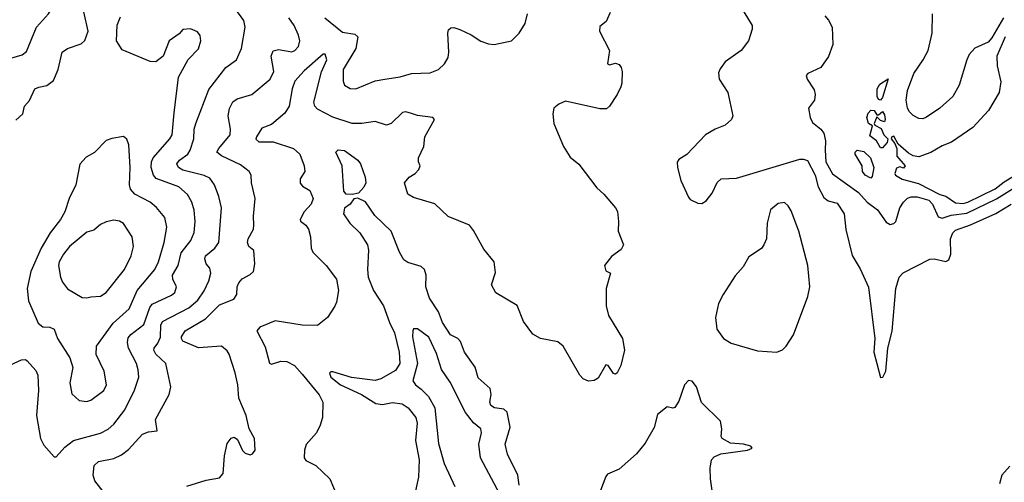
# Model space of a CAD drawing. Extents: x 1995161 to 2088924, y 769148 to 906007.
# Tile 257 of 335: x 2024695 to 2029819, y 871687 to 874095. Entities that reach past the tile are written whole.
import ezdxf

# ---------------------------------------------------------------- set-up
doc = ezdxf.new("R2010")
doc.units = 0

msp = doc.modelspace()

# ---------------------------------------------------------------- linework, layer by layer
at = {"layer": '0CON20XD'}
for points in [[(2024650, 873895), (2024707.8, 873912.2), (2024731.1, 873928.9), (2024782.7, 874055), (2024844.6, 874125.4), (2024861.9, 874155), (2024865.5, 874214.5), (2024833.7, 874325), (2024832.4, 874375), (2024840.6, 874465), (2024864.8, 874525), (2024871.2, 874565), (2024844, 874634), (2024841.6, 874655), (2024851.8, 874705), (2024847.3, 874735), (2024814.1, 874815), (2024778.2, 874855), (2024754.2, 874925), (2024676.2, 875035)], [(2024675, 873572), (2024712.5, 873605), (2024720.8, 873645), (2024746.5, 873673.5), (2024775, 873734), (2024795, 873744.3), (2024837.2, 873752.8), (2024871.7, 873778.3), (2024895.5, 873835), (2024917.1, 873925), (2024945, 873944.4), (2025015, 873969.4), (2025035, 873986), (2025050.9, 874035), (2025030, 874135)], [(2025148.5, 871615), (2025086.9, 871695), (2025078.5, 871725), (2025082.5, 871775), (2025104.7, 871795.3), (2025185, 871811.5), (2025225, 871829.6), (2025261.2, 871858.8), (2025335, 871938.1), (2025365, 871950), (2025410, 871955), (2025402.5, 872015), (2025473.3, 872145), (2025482.2, 872185), (2025455.9, 872305.9), (2025403.3, 872355), (2025393.9, 872375), (2025396, 872385), (2025415, 872411.2), (2025427.5, 872442.5), (2025430.2, 872505), (2025438.5, 872525), (2025575, 872595.9), (2025621.8, 872635), (2025655, 872684.2), (2025678.8, 872735), (2025689.2, 872775), (2025685, 872801.2), (2025665.6, 872825), (2025659.3, 872850.7), (2025662.7, 872865), (2025710, 872905), (2025731.2, 872935), (2025745.5, 873115), (2025730.9, 873175), (2025708.8, 873235), (2025685, 873269.5), (2025654.7, 873284.7), (2025545, 873311.1), (2025521.8, 873325), (2025513.8, 873345), (2025527.1, 873362.9), (2025570.5, 873395), (2025582.5, 873415), (2025601.2, 873475), (2025604.1, 873525), (2025612.4, 873555), (2025679.1, 873730.9), (2025768.1, 873845), (2025824.4, 873885), (2025850.4, 873945), (2025867.9, 874055), (2025861.1, 874091.1), (2025815.6, 874155)], [(2027768.8, 874131.2), (2027747.5, 874085), (2027715, 874060), (2027713.3, 874035), (2027764.2, 873935), (2027753.8, 873865), (2027765, 873860), (2027795, 873868.8), (2027815, 873861.2), (2027825.9, 873845.9), (2027830, 873825), (2027829.2, 873765), (2027823.3, 873745), (2027803.8, 873705), (2027764, 873645), (2027748.5, 873631.5), (2027715, 873630), (2027535, 873670.8), (2027501.2, 873655), (2027475.7, 873634.3), (2027469.4, 873605), (2027475.5, 873555), (2027524.4, 873435.6), (2027560, 873380), (2027605, 873342.9), (2027699.1, 873219.1), (2027735, 873187.5), (2027796.2, 873115), (2027805.7, 873095.7), (2027812, 873045), (2027810, 872995), (2027837, 872923), (2027825, 872898.8), (2027775, 872862), (2027738, 872815), (2027745, 872787.5), (2027770, 872775), (2027746.9, 872695), (2027747.5, 872605), (2027760, 872555), (2027832.9, 872435), (2027842.5, 872375), (2027824, 872295), (2027805, 872256.7), (2027795, 872250), (2027785, 872253.3), (2027758, 872295), (2027745, 872298), (2027705, 872230), (2027685, 872216.7), (2027655, 872213.3), (2027627.5, 872225), (2027610, 872245), (2027523.8, 872395), (2027495, 872418.8), (2027405, 872436.2), (2027365, 872457.5), (2027317.5, 872525), (2027285, 872606.7), (2027173.9, 872673.9), (2027151.2, 872715), (2027171.7, 872778.3), (2027164, 872835), (2027110.3, 872900.3), (2027057.6, 872997.6), (2027035.7, 873025.7), (2026925, 873071.2), (2026855.9, 873135.9), (2026745, 873168.8), (2026715, 873187.5), (2026698.6, 873245), (2026722.2, 873275), (2026754.2, 873295), (2026772.9, 873315), (2026780, 873335), (2026771.4, 873355), (2026771.5, 873375), (2026798, 873435), (2026803.1, 873485), (2026853.3, 873575), (2026845, 873586.2), (2026765, 873595.6), (2026735, 873605.7), (2026705, 873615.8), (2026688.3, 873611.7), (2026628.8, 873555), (2026605, 873546), (2026545, 873565.7), (2026475, 873554.6), (2026425, 873554), (2026325, 873587.3), (2026245, 873629.6), (2026230.4, 873645), (2026226, 873665), (2026266.5, 873823.5), (2026292.9, 873885), (2026285.7, 873915.7), (2026275, 873916), (2026175, 873829.3), (2026127.5, 873775), (2026112.6, 873735), (2026098.2, 873645), (2026075, 873608.6), (2026005, 873548.5), (2025955, 873530), (2025926.9, 873485), (2025925, 873473.3), (2025939.7, 873459.7), (2026015, 873458.8), (2026119.4, 873425), (2026153.3, 873395), (2026176.5, 873335), (2026178.8, 873305), (2026155, 873266.2), (2026154.6, 873244.6), (2026167.8, 873227.8), (2026205.8, 873205), (2026222.2, 873165), (2026211.5, 873135), (2026175.7, 873094.3), (2026154.4, 873055), (2026155.8, 873045.8), (2026185, 873026.2), (2026198, 873005), (2026208, 872965), (2026212, 872905), (2026221.2, 872885), (2026290, 872815), (2026344, 872745), (2026354, 872685), (2026343.3, 872625), (2026336.1, 872603.9), (2026297.5, 872545), (2026245, 872503.3), (2026165, 872505.6), (2026025, 872527.5), (2025945, 872494.2), (2025929.2, 872475), (2025973.1, 872393.1), (2025995, 872306.7), (2026005, 872302), (2026055, 872318.5), (2026085.3, 872315.3), (2026125, 872294.4), (2026165, 872250), (2026253, 872143), (2026272.9, 872105), (2026270.6, 872025), (2026259.4, 871985), (2026240.6, 871945), (2026186.6, 871883.4), (2026176.7, 871855), (2026176.2, 871815), (2026185, 871800), (2026236.2, 871775), (2026310, 871705), (2026346.7, 871615)], [(2026283.8, 874105), (2026375, 874029.1), (2026438.9, 874018.9), (2026455.5, 874005.5), (2026444.5, 873945), (2026379.5, 873835), (2026379.2, 873775), (2026385, 873753.8), (2026415, 873736), (2026445, 873734.2), (2026545, 873777.1), (2026595, 873785.7), (2026675, 873796.5), (2026735, 873814.4), (2026831.7, 873818.3), (2026875, 873836), (2026906, 873865), (2026925, 873897.5), (2026929.2, 873925), (2026923.8, 874025), (2026927.5, 874042.5), (2026938.3, 874051.7), (2026955, 874053.3), (2026985, 874043.8), (2027045, 874015.7), (2027095, 873983.1), (2027135, 873969.2), (2027165, 873966), (2027255, 873983.8), (2027295, 874023.8), (2027325.8, 874075), (2027337.5, 874125)], [(2028463.1, 874135), (2028506.9, 874065), (2028506.9, 874045), (2028488.1, 873985), (2028449.4, 873935), (2028366, 873875), (2028340.3, 873839.7), (2028332.4, 873817.6), (2028335.8, 873785), (2028380, 873715), (2028406.7, 873595), (2028398.8, 873575), (2028366, 873545), (2028314.6, 873525.4), (2028265, 873495.7), (2028167, 873393), (2028125, 873367.5), (2028117.6, 873352.4), (2028118.6, 873325), (2028135, 873258.6), (2028175, 873171.2), (2028185, 873158.8), (2028225, 873140), (2028245, 873138.8), (2028268.3, 873151.7), (2028298.3, 873191.7), (2028325, 873246.7), (2028345, 873266), (2028425, 873269.4), (2028755, 873368.1), (2028775, 873369.4), (2028795, 873361.4), (2028834.8, 873284.8), (2028850.8, 873225), (2028880, 873170), (2028902, 873152), (2028949.8, 873139.8), (2028986.4, 873085), (2028995, 873002.5), (2029027.9, 872867.9), (2029068.3, 872798.3), (2029112.8, 872702.8), (2029146.2, 872435), (2029140.8, 872365), (2029155.8, 872305), (2029175, 872232.5), (2029186.7, 872235), (2029202, 872265), (2029212.2, 872385), (2029236, 872474), (2029254.5, 872695), (2029272, 872755), (2029292.6, 872777.4), (2029432.2, 872847.8), (2029455, 872849.4), (2029515, 872837.1), (2029531.2, 872845), (2029541.5, 872875), (2029539.3, 872955), (2029550.9, 872985), (2029565, 873000), (2029643.1, 873026.9), (2029775, 873086.9), (2029855, 873135.3)], [(2029815, 874104.1), (2029755, 873999.6), (2029735, 873977.8), (2029665, 873946.9), (2029637.1, 873912.9), (2029623.5, 873885), (2029585, 873753.3), (2029551.9, 873695), (2029484.2, 873635), (2029415, 873587.1), (2029395, 873578.6), (2029375, 873580), (2029345, 873595.7), (2029325, 873615.8), (2029314.6, 873635), (2029308.5, 873675), (2029315.4, 873725.4), (2029348, 873815), (2029396.6, 873885), (2029422.8, 873935), (2029444.5, 874025), (2029445.5, 874125)], [(2024625, 872287.5), (2024705, 872324.5), (2024725, 872326.9), (2024735, 872319.2), (2024778.9, 872268.9), (2024789.7, 872245), (2024792.4, 872165), (2024782.3, 872035), (2024804.3, 871915), (2024820.9, 871880.9), (2024875, 871820), (2024885, 871820), (2024930.3, 871869.7), (2024975.3, 871904.7), (2025115, 871943.1), (2025155, 871963.6), (2025185, 871990.5), (2025243.1, 872065), (2025293.6, 872166.4), (2025314.6, 872235), (2025312.7, 872272.7), (2025303.8, 872305), (2025262.1, 872385), (2025256.3, 872415), (2025260.2, 872439.8), (2025273, 872457), (2025341.9, 872508.1), (2025372.7, 872597.3), (2025385, 872614.7), (2025485, 872660.5), (2025503.1, 872675), (2025510.6, 872705), (2025492.5, 872745), (2025491.1, 872765), (2025519.3, 872815), (2025535, 872881.1), (2025585.9, 872945), (2025603.6, 872986.4), (2025608.4, 873045), (2025603.5, 873103.5), (2025591.1, 873145), (2025568.9, 873185), (2025523.1, 873225), (2025405, 873268.7), (2025391.2, 873285), (2025379.3, 873325), (2025381.6, 873355), (2025390.3, 873375), (2025477.1, 873475), (2025488.2, 873495), (2025499.2, 873610.8), (2025521.4, 873795), (2025572.4, 873887.6), (2025625, 873943.3), (2025637.5, 873985), (2025635, 874012.5), (2025620.7, 874030.7), (2025585, 874047.5), (2025545, 874043.3), (2025525, 874021.2), (2025473.8, 873985), (2025441.2, 873905), (2025404.2, 873875.8), (2025375, 873877.1), (2025228.4, 873938.4), (2025199.5, 873985), (2025203.4, 874066.6), (2025220.2, 874109.8)], [(2025565, 871666.7), (2025665, 871698.6), (2025735, 871711.2), (2025755, 871732.5), (2025762, 871825), (2025775, 871890), (2025795, 871917.5), (2025811.7, 871921.7), (2025829.3, 871909.3), (2025855, 871852.5), (2025869.3, 871839.3), (2025895, 871831.2), (2025907.5, 871835), (2025920, 871855), (2025916.7, 871915), (2025890, 871965), (2025874, 872035), (2025835.5, 872125.5), (2025830, 872195), (2025817.1, 872257.1), (2025785.4, 872355), (2025775, 872371.4), (2025745, 872396.5), (2025625, 872387.3), (2025545, 872421.8), (2025536.7, 872435), (2025537.8, 872445), (2025556.9, 872475), (2025662.4, 872537.6), (2025735, 872610.3), (2025810.2, 872639.8), (2025825.5, 872664.5), (2025827.5, 872705), (2025835, 872726), (2025853.1, 872746.9), (2025895, 872769.2), (2025912, 872785), (2025919.4, 872825), (2025913.1, 872893.1), (2025887.5, 872915), (2025880, 872935), (2025884.6, 872955), (2025912.2, 873005), (2025914.6, 873024.6), (2025911.4, 873071.4), (2025920, 873165), (2025902.5, 873245), (2025900, 873285), (2025890, 873305), (2025845, 873340), (2025745, 873386.2), (2025721.4, 873405), (2025731.5, 873425), (2025790.6, 873495), (2025792.2, 873525), (2025779.6, 873595), (2025787.6, 873632.4), (2025805, 873668), (2025827.1, 873682.9), (2025904, 873706), (2025998.9, 873785), (2026018.2, 873825), (2026003.5, 873905), (2026015, 873932.5), (2026041.3, 873938.7), (2026112.1, 873927.9), (2026128, 873935), (2026145.6, 873955), (2026153.3, 873985), (2026145.5, 874014.5), (2026124.1, 874065), (2026096.6, 874105)], [(2028885, 874114.7), (2028905, 874092.9), (2028923.2, 874055), (2028927.3, 873965), (2028905, 873903.5), (2028865, 873845.5), (2028796.7, 873815), (2028788.8, 873805), (2028792.5, 873785), (2028828.9, 873728.9), (2028835.4, 873705), (2028831.2, 873675), (2028800.9, 873635), (2028808.4, 873585), (2028820.3, 873560.3), (2028865, 873525.3), (2028880, 873505), (2028889.3, 873465), (2028886.6, 873415), (2028890.2, 873355), (2028925, 873292.9), (2029060, 873195), (2029105.9, 873145.9), (2029158.5, 873105), (2029205, 873040.8), (2029225, 873029.2), (2029245, 873034), (2029255, 873043.8), (2029275.3, 873115), (2029293.9, 873145), (2029315, 873165.3), (2029335, 873172.9), (2029365, 873172), (2029426.4, 873155), (2029444.8, 873135), (2029475, 873068.8), (2029495, 873061.2), (2029542.7, 873077.3), (2029625, 873088), (2029778.3, 873161.7), (2029875, 873222.6)], [(2029822.8, 874005), (2029780.8, 873905), (2029781.5, 873855), (2029800.9, 873770.9), (2029792.2, 873715), (2029737.6, 873622.4), (2029655, 873534), (2029545, 873456.7), (2029495, 873438.8), (2029436.8, 873403.2), (2029375, 873381.1), (2029345, 873386.5), (2029320.7, 873400.7), (2029267.2, 873447.2), (2029245, 873488), (2029233.3, 873485), (2029230, 873475), (2029250, 873450), (2029260, 873425), (2029260, 873385), (2029303.3, 873335), (2029295, 873321.2), (2029275, 873328.8), (2029258.3, 873321.7), (2029248.8, 873295), (2029252.5, 873285), (2029287.5, 873265), (2029371.8, 873241.8), (2029484, 873185), (2029515, 873176)], [(2029175, 873676.2), (2029165, 873680), (2029157.1, 873695), (2029156.7, 873735), (2029171.3, 873758.7), (2029215, 873786.2), (2029185, 873690), (2029175, 873676.2)], [(2029185, 873427.5), (2029175, 873427.5), (2029154.4, 873464.4), (2029119.5, 873489.5), (2029133, 873543), (2029112.5, 873555), (2029104.5, 873585.5), (2029111.4, 873608.6), (2029125, 873623.3), (2029142.5, 873622.5), (2029155, 873600), (2029165, 873600), (2029185, 873617.5), (2029195, 873600), (2029199.4, 873575), (2029195, 873563.8), (2029175, 873570), (2029155, 873590), (2029141.2, 873555), (2029146, 873546), (2029178.1, 873528.1), (2029192, 873495), (2029213.3, 873475), (2029210, 873455), (2029185, 873427.5)], [(2025045, 872108), (2025065, 872114), (2025134, 872165), (2025146.9, 872195), (2025135.6, 872265), (2025093, 872353), (2025095.8, 872395), (2025181.5, 872515), (2025265, 872589.4), (2025307.1, 872685), (2025398.7, 872795), (2025418.4, 872835), (2025447.3, 872935), (2025460.9, 873015), (2025451.5, 873065), (2025407.9, 873117.9), (2025375, 873144.5), (2025295, 873186.2), (2025272.2, 873212.2), (2025266.7, 873235), (2025269.7, 873325), (2025262.7, 873442.7), (2025252.3, 873472.3), (2025235, 873486.2), (2025175, 873475.8), (2025145, 873465.8), (2025085, 873403.8), (2025040.9, 873379.1), (2025007.9, 873342.1), (2024986.9, 873235), (2024952.5, 873165), (2024929.5, 873095), (2024907.3, 873055), (2024853.7, 872986.3), (2024806.3, 872905), (2024753.2, 872785), (2024734.5, 872695), (2024741.1, 872631.1), (2024791.2, 872515), (2024815, 872496.2), (2024852.5, 872495), (2024874, 872485), (2024892.9, 872435), (2024956.9, 872335), (2024971.4, 872285), (2024956.9, 872205), (2024967.3, 872147.3), (2025005, 872113.8), (2025045, 872108)], [(2026425, 873184.3), (2026395, 873186.9), (2026382.5, 873202.5), (2026372.9, 873335), (2026340, 873405), (2026352.9, 873417.1), (2026385, 873414), (2026455, 873363.3), (2026468.9, 873345), (2026493.8, 873275), (2026496.7, 873245), (2026486.9, 873223.1), (2026458.8, 873191.2), (2026425, 873184.3)], [(2029125, 873270), (2029095, 873286), (2029081.9, 873305), (2029080, 873335), (2029043.3, 873395), (2029042.5, 873405), (2029054, 873416), (2029088.3, 873408.3), (2029122.5, 873375), (2029140, 873325), (2029131.7, 873278.3), (2029125, 873270)], [(2029515, 873176), (2029565, 873141.9), (2029605, 873138.8), (2029629.2, 873145), (2029771.1, 873215), (2029818.3, 873251.7), (2029915, 873310.4)], [(2027295, 871672.5), (2027287.3, 871725), (2027234, 871834), (2027221.3, 871885), (2027246.9, 871975), (2027231.7, 872051.7), (2027215, 872067.3), (2027166.7, 872075), (2027147.4, 872087.4), (2027142.2, 872105), (2027148.5, 872145), (2027143.1, 872175), (2027080.5, 872230.5), (2027065, 872286.2), (2027010, 872365), (2026989.8, 872419.8), (2026975, 872435.7), (2026938, 872455), (2026895, 872519.2), (2026874.7, 872575), (2026828.2, 872645), (2026808.9, 872705), (2026810.8, 872765), (2026802.5, 872795), (2026785, 872810), (2026715, 872830.5), (2026695, 872845.6), (2026671.8, 872885), (2026627.9, 872995), (2026543.4, 873075), (2026495, 873146.9), (2026455, 873165.8), (2026435, 873161.9), (2026414.3, 873135), (2026385, 873114.2), (2026380.7, 873085), (2026412.7, 873035), (2026465, 872985.4), (2026505, 872923.3), (2026510.4, 872895), (2026504.5, 872795), (2026509.2, 872755), (2026536.6, 872685), (2026588.4, 872605), (2026619.3, 872519.3), (2026645.9, 872465.9), (2026670.6, 872365), (2026673.9, 872305), (2026651.1, 872268.9), (2026575, 872225.3), (2026545, 872217.4), (2026422.8, 872232.8), (2026325, 872262.7), (2026315, 872262.9), (2026307.1, 872255), (2026315, 872234.5), (2026364.4, 872195), (2026473.3, 872145), (2026548.3, 872098.3), (2026582.6, 872092.6), (2026635, 872102), (2026686, 872095), (2026716.9, 872075), (2026756.5, 872025), (2026763.5, 871995), (2026754.4, 871905), (2026774.5, 871805), (2026770, 871715), (2026748.5, 871611.5)], [(2028635, 872363.8), (2028664.1, 872375.9), (2028683.8, 872395), (2028721.4, 872455), (2028797.5, 872655), (2028806.5, 872705), (2028797.5, 872815), (2028749.2, 872995), (2028709.8, 873099.8), (2028695, 873126.2), (2028675, 873143.8), (2028642.1, 873137.9), (2028602, 873105), (2028585.8, 873035), (2028580.8, 872955), (2028567.4, 872922.6), (2028555, 872904), (2028489.7, 872860.3), (2028460.6, 872809.4), (2028418.7, 872761.3), (2028355.5, 872665), (2028331.7, 872618.3), (2028317.1, 872545), (2028322.5, 872485), (2028358, 872435), (2028398.3, 872411.7), (2028535, 872370.8), (2028635, 872363.8)], [(2025045, 872646.5), (2025065, 872652.7), (2025115, 872656.5), (2025145, 872675.6), (2025241.2, 872795), (2025275.4, 872865), (2025287.3, 872915), (2025280, 872965), (2025235, 873034), (2025215, 873047.1), (2025185, 873051.4), (2025145, 873043.1), (2025115, 873028.5), (2025081.1, 872998.9), (2025045, 872988.9), (2024955, 872914.3), (2024922.9, 872875), (2024900.5, 872835), (2024896.5, 872815), (2024907.8, 872755), (2024918.9, 872728.9), (2024945, 872694), (2025019.7, 872649.7), (2025045, 872646.5)], [(2027194, 871625), (2027093, 871815), (2027084.8, 871885.2), (2027098.2, 871945), (2027095.4, 871965), (2027057.2, 871997.2), (2027015, 872050.9), (2026935, 872208.5), (2026890.5, 872275), (2026865, 872356.9), (2026825, 872441.8), (2026765, 872486.6), (2026745, 872485.4), (2026741.6, 872475), (2026740, 872445), (2026766.2, 872305), (2026741.8, 872215), (2026754.6, 872195), (2026785, 872171.6), (2026823.3, 872133.3), (2026855.7, 872075), (2026875, 871889.2), (2026904.3, 871785), (2026959.4, 871665)], [(2028305.8, 871595.8), (2028289.4, 871705), (2028288.3, 871761.7), (2028295.7, 871804.3), (2028309.3, 871820.7), (2028344.7, 871835.3), (2028482.5, 871855), (2028507.5, 871865), (2028500, 871875), (2028462.5, 871885), (2028395, 871891.5), (2028351.2, 871915), (2028346.2, 871925), (2028350, 871965), (2028342.5, 872005), (2028242.7, 872102.7), (2028218, 872185), (2028195, 872213.3), (2028175, 872216.7), (2028155, 872193.8), (2028125, 872110), (2028105, 872077.5), (2028095, 872072.5), (2028065, 872080), (2028015, 872040), (2027997.1, 871972.9), (2027949.7, 871890.3), (2027905.7, 871835), (2027814.4, 871755.6), (2027755, 871730.6), (2027745, 871718.1), (2027681, 871549)], [(2029848.3, 871771.7), (2029806.7, 871725), (2029795, 871680)]]:
    msp.add_lwpolyline(points, dxfattribs=at)

doc.saveas('drawing.dxf')
